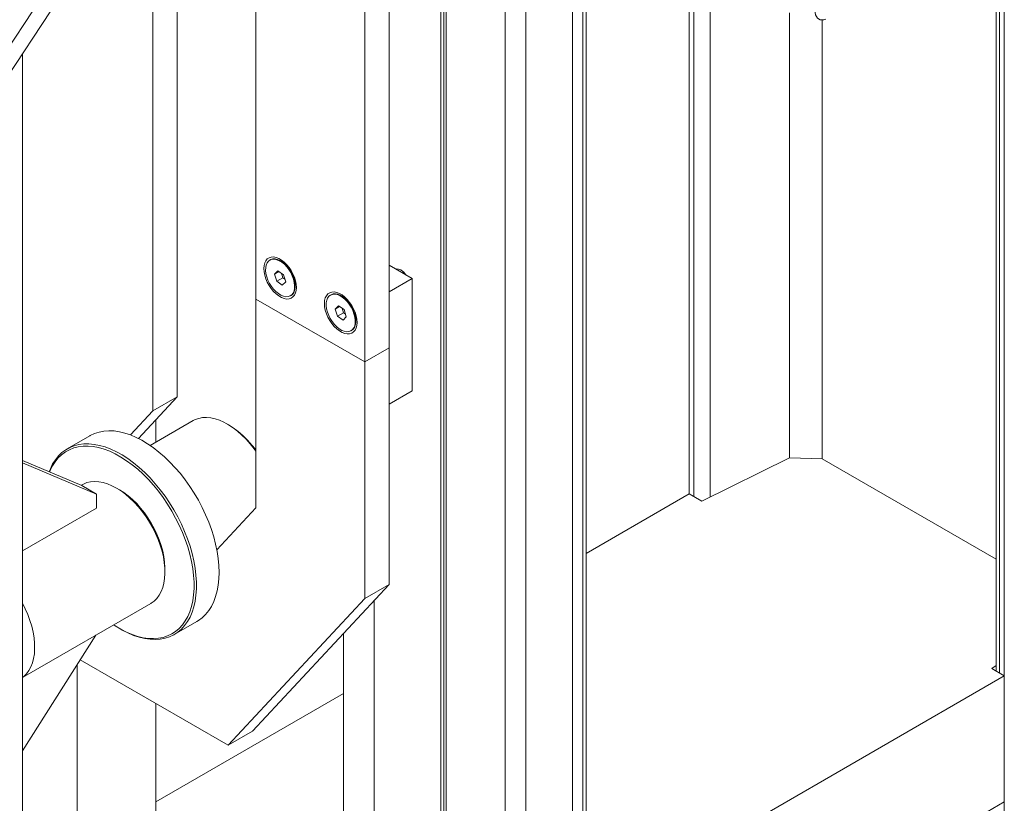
# Model space of a CAD drawing. Header units: millimetres. Extents: x 525 to 29324, y 175 to 20618.
# Tile 467 of 588: x 25700 to 26275, y 11799 to 12255. Entities that reach past the tile are written whole.
import ezdxf

# ---------------------------------------------------------------- set-up
doc = ezdxf.new("R2010")
doc.units = ezdxf.units.MM
doc.linetypes.add('SLD-Continua', pattern=[0])

msp = doc.modelspace()

# ---------------------------------------------------------------- linework, layer by layer
at = {"color": 7, "linetype": 'SLD-Continua', "lineweight": 18, "ltscale": 35}
for p, q in [((26274.8, 10892.93), (26274.8, 13348.57)), ((26274.8, 10892.93), (26274.8, 13348.57)), ((26274.8, 10892.93), (26274.8, 13348.57)), ((26274.8, 10892.93), (26274.8, 13348.57)), ((26274.8, 10892.93), (26274.8, 13348.57)), ((26274.8, 10892.93), (26274.8, 13348.57)), ((26274.8, 10892.93), (26274.8, 13348.57)), ((26274.8, 10892.93), (26274.8, 13348.57)), ((26274.8, 10892.93), (26274.8, 13348.57)), ((26274.8, 10892.93), (26274.8, 13348.57)), ((25792.2, 13033.8), (25792.2, 12035.59)), ((25778.05, 13025.64), (25778.05, 12027.43)), ((25915.94, 12962.38), (25915.94, 12064.08)), ((25838.16, 12092.64), (25838.16, 12958.56)), ((25901.8, 12954.22), (25901.8, 12055.92)), ((26030.84, 11724.89), (26030.84, 12597.91)), ((26022.87, 11722.48), (26022.87, 12593.31)), ((26028.97, 11725.09), (26028.97, 12596.83)), ((25995.7, 11706.8), (25995.7, 12577.63)), ((25983.5, 11699.76), (25983.5, 12570.59)), ((26269.96, 12558.94), (26269.96, 11875.69)), ((26269.96, 12558.94), (26269.96, 11875.69)), ((26269.96, 12558.94), (26269.96, 11875.69)), ((26269.96, 12558.94), (26269.96, 11875.69)), ((26269.96, 12558.94), (26269.96, 11875.69)), ((26269.96, 12558.94), (26269.96, 11875.69)), ((26269.96, 12558.94), (26269.96, 11875.69)), ((26269.96, 12558.94), (26269.96, 11875.69)), ((26269.96, 12558.94), (26269.96, 11875.69)), ((26269.96, 12558.94), (26269.96, 11875.69)), ((26272.01, 11874.5), (26272.01, 12560.13)), ((26272.01, 11874.5), (26272.01, 12560.13)), ((26272.01, 11874.5), (26272.01, 12560.13)), ((26272.01, 11874.5), (26272.01, 12560.13)), ((26272.01, 11874.5), (26272.01, 12560.13)), ((26272.01, 11874.5), (26272.01, 12560.13)), ((26272.01, 11874.5), (26272.01, 12560.13)), ((26272.01, 11874.5), (26272.01, 12560.13)), ((26272.01, 11874.5), (26272.01, 12560.13)), ((26272.01, 11874.5), (26272.01, 12560.13)), ((25945.99, 11678.11), (25945.99, 12548.94)), ((25947.86, 11679.19), (25947.86, 12550.02)), ((25949.18, 11679.95), (25949.18, 12550.78)), ((26090.95, 11979), (26090.95, 12299.61)), ((26090.95, 11979), (26090.95, 12299.61)), ((26090.95, 11979), (26090.95, 12299.61)), ((26090.95, 11979), (26090.95, 12299.61)), ((26090.95, 11979), (26090.95, 12299.61)), ((26090.95, 11979), (26090.95, 12299.61)), ((26090.95, 11979), (26090.95, 12299.61)), ((26090.95, 11979), (26090.95, 12299.61)), ((26090.95, 11979), (26090.95, 12299.61)), ((26090.95, 11979), (26090.95, 12299.61)), ((26093.73, 11977.4), (26093.73, 12298)), ((26093.73, 11977.4), (26093.73, 12298)), ((26093.73, 11977.4), (26093.73, 12298)), ((26093.73, 11977.4), (26093.73, 12298)), ((26093.73, 11977.4), (26093.73, 12298)), ((26093.73, 11977.4), (26093.73, 12298)), ((26093.73, 11977.4), (26093.73, 12298)), ((26093.73, 11977.4), (26093.73, 12298)), ((26093.73, 11977.4), (26093.73, 12298)), ((26093.73, 11977.4), (26093.73, 12298)), ((25327.27, 11683.19), (25727.41, 12290.09)), ((26103.22, 11977.18), (26103.22, 12292.52)), ((26103.22, 11977.18), (26103.22, 12292.52)), ((26103.22, 11977.18), (26103.22, 12292.52)), ((26103.22, 11977.18), (26103.22, 12292.52)), ((26103.22, 11977.18), (26103.22, 12292.52)), ((26103.22, 11977.18), (26103.22, 12292.52)), ((26103.22, 11977.18), (26103.22, 12292.52)), ((26103.22, 11977.18), (26103.22, 12292.52)), ((26103.22, 11977.18), (26103.22, 12292.52)), ((26103.22, 11977.18), (26103.22, 12292.52)), ((25335.68, 11680.15), (25734.1, 12284.45)), ((26149.56, 11999.96), (26149.56, 12259.51)), ((26149.56, 11999.96), (26149.56, 12259.51)), ((26149.56, 11999.96), (26149.56, 12259.51)), ((26149.56, 11999.96), (26149.56, 12259.51)), ((26149.56, 11999.96), (26149.56, 12259.51)), ((26149.56, 11999.96), (26149.56, 12259.51)), ((26149.56, 11999.96), (26149.56, 12259.51)), ((26149.56, 11999.96), (26149.56, 12259.51)), ((26149.56, 11999.96), (26149.56, 12259.51)), ((26149.56, 11999.96), (26149.56, 12259.51)), ((26168.54, 11999.52), (26168.54, 12255.43)), ((26168.54, 11999.52), (26168.54, 12255.43)), ((26168.54, 11999.52), (26168.54, 12255.43)), ((26168.54, 11999.52), (26168.54, 12255.43)), ((26168.54, 11999.52), (26168.54, 12255.43)), ((26168.54, 11999.52), (26168.54, 12255.43)), ((26168.54, 11999.52), (26168.54, 12255.43)), ((26168.54, 11999.52), (26168.54, 12255.43)), ((26168.54, 11999.52), (26168.54, 12255.43)), ((26168.54, 11999.52), (26168.54, 12255.43)), ((25702.04, 12235.82), (25702.04, 11584.02)), ((25846.65, 12115.5), (25846.3, 12115.29)), ((25855.8, 12113.09), (25852.66, 12114.9)), ((25851.02, 12109.11), (25849.06, 12107.22)), ((25854.26, 12106.79), (25851.02, 12109.11)), ((25855.32, 12113.57), (25855.14, 12113.47)), ((25929.41, 12104.52), (25915.94, 12112.29)), ((25923.01, 12109.39), (25922.66, 12109.59)), ((25851.6, 12108.69), (25849.06, 12107.22)), ((25849.06, 12107.22), (25850.34, 12103.01)), ((25853.88, 12105.05), (25850.34, 12103.01)), ((25853.09, 12107.62), (25853.88, 12105.05)), ((25853.88, 12105.05), (25855.04, 12104.22)), ((25855.54, 12102.58), (25854.26, 12106.79)), ((25861.14, 12100.21), (25861.14, 12103.83)), ((25915.94, 12096.74), (25929.41, 12104.52)), ((25929.41, 12039.19), (25929.41, 12104.52)), ((25850.34, 12103.01), (25853.58, 12100.69)), ((25853.58, 12100.69), (25855.54, 12102.58)), ((25861.14, 12103.07), (25861.31, 12103.17)), ((25901.8, 12055.92), (25838.16, 12092.64)), ((25838.16, 11970.86), (25838.16, 12092.64)), ((25838.16, 12092.64), (25901.8, 12055.92)), ((25858.3, 12094.51), (25858.65, 12094.71)), ((25882.01, 12095.09), (25881.66, 12094.89)), ((25891.15, 12092.68), (25888.01, 12094.49)), ((25890.67, 12093.16), (25890.5, 12093.06)), ((25915.94, 12031.41), (25915.94, 12096.74)), ((25886.32, 12088.71), (25884.41, 12086.76)), ((25886.98, 12088.25), (25884.41, 12086.76)), ((25884.41, 12086.76), (25885.74, 12082.55)), ((25889.57, 12086.44), (25886.32, 12088.71)), ((25888.44, 12087.23), (25889.27, 12084.59)), ((25890.9, 12082.23), (25889.57, 12086.44)), ((25889.27, 12084.59), (25885.74, 12082.55)), ((25885.74, 12082.55), (25888.99, 12080.28)), ((25888.99, 12080.28), (25890.9, 12082.23)), ((25889.27, 12084.59), (25890.41, 12083.8)), ((25896.49, 12079.8), (25896.49, 12083.43)), ((25896.49, 12082.67), (25896.67, 12082.77)), ((25893.65, 12074.1), (25894.01, 12074.3)), ((25915.94, 12064.08), (25901.8, 12055.92)), ((25901.8, 12055.92), (25915.94, 12064.08)), ((25915.94, 12064.08), (25915.94, 11926.23)), ((25901.8, 12055.92), (25901.8, 11918.07)), ((25792.2, 12035.59), (25769.59, 12011.36)), ((25778.05, 12027.43), (25792.2, 12035.59)), ((25915.94, 12031.41), (25929.41, 12039.19)), ((25778.05, 12027.43), (25764.96, 12013.39)), ((25801.55, 12021.71), (25776.52, 12007.26)), ((25779.82, 12009.17), (25779.82, 12022.33)), ((25822.26, 12019.31), (25821.56, 12019.72)), ((25741.25, 12012.89), (25728.07, 12005.28)), ((25837.63, 12005.39), (25837.8, 12005.41)), ((25837.68, 12005.34), (25837.8, 12005.41)), ((25837.8, 12005.41), (25838.16, 12004.97)), ((26149.56, 11999.96), (26098.3, 11974.76)), ((26149.56, 11999.96), (26098.3, 11974.76)), ((26149.56, 11999.96), (26098.3, 11974.76)), ((26149.56, 11999.96), (26098.3, 11974.76)), ((26149.56, 11999.96), (26098.3, 11974.76)), ((26149.56, 11999.96), (26098.3, 11974.76)), ((26149.56, 11999.96), (26098.3, 11974.76)), ((26149.56, 11999.96), (26098.3, 11974.76)), ((26149.56, 11999.96), (26098.3, 11974.76)), ((26149.56, 11999.96), (26098.3, 11974.76)), ((26149.56, 11999.96), (26168.54, 11999.52)), ((26149.56, 11999.96), (26168.54, 11999.52)), ((26149.56, 11999.96), (26168.54, 11999.52)), ((26149.56, 11999.96), (26168.54, 11999.52)), ((26149.56, 11999.96), (26168.54, 11999.52)), ((26149.56, 11999.96), (26168.54, 11999.52)), ((26149.56, 11999.96), (26168.54, 11999.52)), ((26149.56, 11999.96), (26168.54, 11999.52)), ((26149.56, 11999.96), (26168.54, 11999.52)), ((26149.56, 11999.96), (26168.54, 11999.52)), ((25736.69, 11983.82), (25702.04, 11998.5)), ((25745.17, 11978.92), (25702.04, 11997.2)), ((26269.96, 11940.98), (26168.54, 11999.52)), ((26269.96, 11940.98), (26168.54, 11999.52)), ((26269.96, 11940.98), (26168.54, 11999.52)), ((26269.96, 11940.98), (26168.54, 11999.52)), ((26269.96, 11940.98), (26168.54, 11999.52)), ((26269.96, 11940.98), (26168.54, 11999.52)), ((26269.96, 11940.98), (26168.54, 11999.52)), ((26269.96, 11940.98), (26168.54, 11999.52)), ((26269.96, 11940.98), (26168.54, 11999.52)), ((26269.96, 11940.98), (26168.54, 11999.52)), ((25736.85, 11984.37), (25736.23, 11984.01)), ((25736.69, 11983.82), (25745.17, 11978.92)), ((25745.17, 11970.76), (25745.17, 11978.92)), ((25758.62, 11981.36), (25756.86, 11982.38)), ((26090.95, 11979), (26030.84, 11944.31)), ((26090.95, 11979), (26030.84, 11944.31)), ((26090.95, 11979), (26030.84, 11944.31)), ((26090.95, 11979), (26030.84, 11944.31)), ((26090.95, 11979), (26030.84, 11944.31)), ((26090.95, 11979), (26030.84, 11944.31)), ((26090.95, 11979), (26030.84, 11944.31)), ((26090.95, 11979), (26030.84, 11944.31)), ((26090.95, 11979), (26030.84, 11944.31)), ((26090.95, 11979), (26030.84, 11944.31)), ((26098.3, 11974.76), (26090.95, 11979)), ((26098.3, 11974.76), (26090.95, 11979)), ((26098.3, 11974.76), (26090.95, 11979)), ((26098.3, 11974.76), (26090.95, 11979)), ((26098.3, 11974.76), (26090.95, 11979)), ((26098.3, 11974.76), (26090.95, 11979)), ((26098.3, 11974.76), (26090.95, 11979)), ((26098.3, 11974.76), (26090.95, 11979)), ((26098.3, 11974.76), (26090.95, 11979)), ((26098.3, 11974.76), (26090.95, 11979)), ((25702.04, 11945.86), (25745.17, 11970.76)), ((25815.36, 11946.41), (25838.16, 11970.86)), ((25785.12, 11933.4), (25785.12, 11935.44)), ((25915.94, 11926.23), (25836.12, 11840.65)), ((25901.8, 11918.07), (25915.94, 11926.23)), ((25702.04, 11871.91), (25776.84, 11915.08)), ((25901.8, 11918.07), (25821.98, 11832.49)), ((25907.1, 11697.61), (25907.1, 11916.76)), ((25790.56, 11897.02), (25803.73, 11904.62)), ((25744.72, 11896.54), (25702.04, 11829.19)), ((25758.58, 11900.53), (25759.29, 11900.12)), ((25889.31, 11897.69), (25889.31, 11750.58)), ((25733.86, 11703.68), (25733.86, 11879.41)), ((25821.98, 11832.49), (25735.69, 11882.29)), ((26267.44, 11877.14), (26269.96, 11878.85)), ((26267.44, 11877.14), (26269.96, 11878.85)), ((26267.44, 11877.14), (26269.96, 11878.85)), ((26267.44, 11877.14), (26269.96, 11878.85)), ((26267.44, 11877.14), (26269.96, 11878.85)), ((26267.44, 11877.14), (26269.96, 11878.85)), ((26267.44, 11877.14), (26269.96, 11878.85)), ((26267.44, 11877.14), (26269.96, 11878.85)), ((26267.44, 11877.14), (26269.96, 11878.85)), ((26267.44, 11877.14), (26269.96, 11878.85)), ((26274.8, 11872.9), (26267.44, 11877.14)), ((26274.8, 11872.9), (26267.44, 11877.14)), ((26274.8, 11872.9), (26267.44, 11877.14)), ((26274.8, 11872.9), (26267.44, 11877.14)), ((26274.8, 11872.9), (26267.44, 11877.14)), ((26274.8, 11872.9), (26267.44, 11877.14)), ((26274.8, 11872.9), (26267.44, 11877.14)), ((26274.8, 11872.9), (26267.44, 11877.14)), ((26274.8, 11872.9), (26267.44, 11877.14)), ((26274.8, 11872.9), (26267.44, 11877.14)), ((26274.8, 11872.9), (26077.31, 11758.92)), ((26274.8, 11872.9), (26077.31, 11758.92)), ((26274.8, 11872.9), (26077.31, 11758.92)), ((26274.8, 11872.9), (26077.31, 11758.92)), ((26274.8, 11872.9), (26077.31, 11758.92)), ((26274.8, 11872.9), (26077.31, 11758.92)), ((26274.8, 11872.9), (26077.31, 11758.92)), ((26274.8, 11872.9), (26077.31, 11758.92)), ((26274.8, 11872.9), (26077.31, 11758.92)), ((26274.8, 11872.9), (26077.31, 11758.92)), ((26274.8, 11799.4), (26274.8, 11872.9)), ((26274.8, 11799.4), (26274.8, 11872.9)), ((26274.8, 11799.4), (26274.8, 11872.9)), ((26274.8, 11799.4), (26274.8, 11872.9)), ((26274.8, 11799.4), (26274.8, 11872.9)), ((26274.8, 11799.4), (26274.8, 11872.9)), ((26274.8, 11799.4), (26274.8, 11872.9)), ((26274.8, 11799.4), (26274.8, 11872.9)), ((26274.8, 11799.4), (26274.8, 11872.9)), ((26274.8, 11799.4), (26274.8, 11872.9)), ((25889.31, 11862.63), (25779.82, 11799.44)), ((25889.31, 11862.63), (25779.82, 11799.44)), ((25889.31, 11862.63), (25779.82, 11799.44)), ((25889.31, 11862.63), (25779.82, 11799.44)), ((25889.31, 11862.63), (25779.82, 11799.44)), ((25889.31, 11862.63), (25779.82, 11799.44)), ((25889.31, 11862.63), (25779.82, 11799.44)), ((25889.31, 11862.63), (25779.82, 11799.44)), ((25889.31, 11862.63), (25779.82, 11799.44)), ((25889.31, 11862.63), (25779.82, 11799.44)), ((25779.82, 11677.15), (25779.82, 11856.82)), ((25821.98, 11832.49), (25836.12, 11840.65)), ((26274.8, 11799.4), (26139.4, 11721.26)), ((26274.8, 11799.4), (26139.4, 11721.26)), ((26274.8, 11799.4), (26139.4, 11721.26)), ((26274.8, 11799.4), (26139.4, 11721.26)), ((26274.8, 11799.4), (26139.4, 11721.26)), ((26274.8, 11799.4), (26139.4, 11721.26)), ((26274.8, 11799.4), (26139.4, 11721.26)), ((26274.8, 11799.4), (26139.4, 11721.26)), ((26274.8, 11799.4), (26139.4, 11721.26)), ((26274.8, 11799.4), (26139.4, 11721.26))]:
    msp.add_line(p, q, dxfattribs=at)
at = {"color": 7, "linetype": 'SLD-Continua', "lineweight": 18, "ltscale": 35, "flags": 128}
for points in [[(26176.69, 12273.12), (26176.4, 12273.51), (26174.6, 12274.14), (26172.4, 12273.74), (26170.07, 12272.33), (26167.86, 12270.08), (26166.04, 12267.23), (26164.82, 12264.1), (26164.35, 12261.04), (26164.68, 12258.4), (26165.79, 12256.46), (26167.44, 12255.47), (26169.51, 12255.39), (26170.68, 12255.83)], [(25861.8, 12099.41), (25861.67, 12101.3), (25861.29, 12103.27), (25860.66, 12105.3), (25859.8, 12107.31), (25858.74, 12109.26), (25857.5, 12111.09), (25856.12, 12112.75), (25854.63, 12114.19), (25853.08, 12115.38), (25851.51, 12116.29), (25849.97, 12116.89), (25848.48, 12117.15), (25847.1, 12117.09), (25845.86, 12116.69), (25844.8, 12115.97), (25843.94, 12114.95), (25843.31, 12113.65), (25842.93, 12112.12), (25842.8, 12110.38), (25842.93, 12108.5), (25843.31, 12106.52), (25843.94, 12104.5), (25844.8, 12102.49), (25845.86, 12100.54), (25847.1, 12098.71), (25848.48, 12097.05), (25849.97, 12095.61), (25851.51, 12094.41), (25853.08, 12093.51), (25854.63, 12092.91), (25856.12, 12092.64), (25857.5, 12092.71), (25858.74, 12093.11), (25859.8, 12093.83), (25860.66, 12094.85), (25861.29, 12096.15), (25861.67, 12097.68), (25861.8, 12099.41)], [(25843.88, 12110.93), (25844.18, 12112.43), (25844.73, 12113.7), (25845.51, 12114.7), (25846.5, 12115.4), (25847.66, 12115.78), (25848.97, 12115.83), (25850.37, 12115.55), (25851.84, 12114.95), (25853.32, 12114.04), (25854.76, 12112.86), (25856.14, 12111.43), (25857.39, 12109.8), (25858.49, 12108.02), (25859.41, 12106.15), (25860.1, 12104.24), (25860.56, 12102.36), (25860.77, 12100.54), (25860.72, 12098.86), (25860.42, 12097.37), (25859.87, 12096.1), (25859.09, 12095.1), (25858.1, 12094.4), (25856.94, 12094.02), (25855.63, 12093.96), (25854.23, 12094.24), (25852.76, 12094.85), (25851.28, 12095.76), (25849.84, 12096.94), (25848.46, 12098.37), (25847.21, 12100), (25846.11, 12101.77), (25845.19, 12103.64), (25844.5, 12105.55), (25844.04, 12107.44), (25843.83, 12109.25), (25843.88, 12110.93)], [(25846.65, 12115.5), (25846.85, 12115.6), (25848.02, 12115.99), (25849.32, 12116.04), (25850.73, 12115.76), (25852.19, 12115.16), (25853.67, 12114.25), (25855.12, 12113.06), (25856.49, 12111.63), (25857.74, 12110), (25858.85, 12108.23), (25859.76, 12106.36), (25860.46, 12104.45), (25860.92, 12102.56), (25861.13, 12100.75), (25861.08, 12099.07), (25860.77, 12097.57), (25860.22, 12096.3), (25859.44, 12095.31), (25858.65, 12094.71)], [(25855.08, 12113.79), (25854.64, 12113.78), (25854.6, 12113.78)], [(25925.42, 12106.82), (25924.54, 12108), (25923.53, 12108.98), (25922.47, 12109.7), (25921.43, 12110.09), (25920.46, 12110.15), (25919.9, 12110.01)], [(25861.14, 12102.45), (25861.3, 12102.69), (25861.39, 12102.86)], [(25897.16, 12079.01), (25897.03, 12080.89), (25896.64, 12082.87), (25896.01, 12084.89), (25895.15, 12086.91), (25894.09, 12088.85), (25892.85, 12090.68), (25891.47, 12092.34), (25889.99, 12093.79), (25888.44, 12094.98), (25886.87, 12095.88), (25885.32, 12096.48), (25883.84, 12096.75), (25882.46, 12096.68), (25881.22, 12096.28), (25880.16, 12095.56), (25879.3, 12094.54), (25878.67, 12093.25), (25878.28, 12091.71), (25878.15, 12089.98), (25878.28, 12088.1), (25878.67, 12086.12), (25879.3, 12084.09), (25880.16, 12082.08), (25881.22, 12080.13), (25882.46, 12078.31), (25883.84, 12076.65), (25885.32, 12075.2), (25886.87, 12074.01), (25888.44, 12073.1), (25889.99, 12072.51), (25891.47, 12072.24), (25892.85, 12072.31), (25894.09, 12072.7), (25895.15, 12073.42), (25896.01, 12074.45), (25896.64, 12075.74), (25897.03, 12077.28), (25897.16, 12079.01)], [(25891.11, 12073.55), (25889.72, 12073.8), (25888.26, 12074.37), (25886.78, 12075.25), (25885.32, 12076.42), (25883.94, 12077.82), (25882.67, 12079.43), (25881.56, 12081.2), (25880.63, 12083.06), (25879.91, 12084.97), (25879.42, 12086.86), (25879.19, 12088.68), (25879.22, 12090.38), (25879.5, 12091.89), (25880.02, 12093.18), (25880.79, 12094.21), (25881.75, 12094.94), (25882.9, 12095.36), (25884.2, 12095.44), (25885.59, 12095.19), (25887.05, 12094.62), (25888.53, 12093.73), (25889.99, 12092.57), (25891.37, 12091.16), (25892.64, 12089.55), (25893.75, 12087.79), (25894.68, 12085.93), (25895.4, 12084.02), (25895.89, 12082.12), (25896.12, 12080.3), (25896.09, 12078.61), (25895.81, 12077.09), (25895.29, 12075.8), (25894.53, 12074.78), (25893.56, 12074.05), (25892.41, 12073.63), (25891.11, 12073.55)], [(25882.01, 12095.09), (25882.11, 12095.15), (25883.26, 12095.56), (25884.55, 12095.64), (25885.95, 12095.39), (25887.41, 12094.82), (25888.89, 12093.94), (25890.34, 12092.78), (25891.72, 12091.37), (25892.99, 12089.76), (25894.11, 12087.99), (25895.04, 12086.13), (25895.76, 12084.22), (25896.24, 12082.33), (25896.47, 12080.51), (25896.45, 12078.81), (25896.17, 12077.3), (25895.64, 12076.01), (25894.88, 12074.98), (25894.01, 12074.3)], [(25890.44, 12093.38), (25890, 12093.38), (25889.96, 12093.37)], [(25896.49, 12082.05), (25896.65, 12082.29), (25896.74, 12082.46)], [(25838.16, 12003.91), (25837.19, 12005.25), (25834.91, 12008.13), (25832.52, 12010.83), (25830.03, 12013.32), (25827.46, 12015.59), (25824.85, 12017.6), (25822.2, 12019.34), (25819.55, 12020.8), (25816.92, 12021.96), (25814.33, 12022.81), (25811.8, 12023.35), (25809.35, 12023.57), (25807.02, 12023.48), (25804.81, 12023.06), (25802.75, 12022.32), (25801.55, 12021.71)], [(25816.69, 11933.25), (25816.56, 11937.18), (25816.18, 11941.24), (25815.55, 11945.4), (25814.68, 11949.63), (25813.56, 11953.92), (25812.21, 11958.23), (25810.63, 11962.55), (25808.83, 11966.84), (25806.82, 11971.09), (25804.62, 11975.27), (25802.23, 11979.35), (25799.67, 11983.32), (25796.96, 11987.14), (25794.1, 11990.8), (25791.13, 11994.28), (25788.04, 11997.56), (25784.87, 12000.61), (25781.63, 12003.42), (25778.33, 12005.98), (25775, 12008.27), (25771.66, 12010.27), (25768.32, 12011.98), (25765, 12013.38), (25761.73, 12014.47), (25758.52, 12015.24), (25755.39, 12015.69), (25752.35, 12015.81), (25749.44, 12015.61), (25746.65, 12015.07), (25744.01, 12014.22), (25741.54, 12013.05), (25741.25, 12012.89)], [(25717.55, 11991.93), (25718.25, 11993.71), (25719.6, 11996.46), (25721.18, 11998.96), (25722.98, 12001.18), (25724.99, 12003.11), (25727.19, 12004.74), (25729.58, 12006.07), (25732.14, 12007.08), (25734.85, 12007.78), (25737.7, 12008.14), (25740.68, 12008.19), (25743.76, 12007.9), (25746.94, 12007.29), (25750.18, 12006.36), (25753.48, 12005.11), (25756.81, 12003.56), (25760.15, 12001.7), (25763.49, 11999.55), (25766.81, 11997.13), (25770.08, 11994.44), (25773.29, 11991.51), (25776.42, 11988.34), (25779.45, 11984.96), (25782.37, 11981.39), (25785.16, 11977.64), (25787.79, 11973.74), (25790.27, 11969.72), (25792.57, 11965.58), (25794.67, 11961.37), (25796.58, 11957.09), (25798.27, 11952.78), (25799.73, 11948.46), (25800.97, 11944.16), (25801.97, 11939.9), (25802.72, 11935.7), (25803.22, 11931.59), (25803.48, 11927.59), (25803.48, 11923.73), (25803.22, 11920.02), (25802.72, 11916.5), (25801.97, 11913.17), (25800.97, 11910.06), (25799.73, 11907.18), (25798.27, 11904.56), (25796.58, 11902.2), (25794.67, 11900.12), (25792.57, 11898.34), (25790.27, 11896.86), (25787.79, 11895.68), (25785.16, 11894.83), (25782.37, 11894.3), (25779.45, 11894.09), (25776.42, 11894.22), (25773.29, 11894.66), (25770.08, 11895.43), (25766.81, 11896.53), (25763.49, 11897.93), (25760.15, 11899.64), (25759.29, 11900.12)], [(25755.24, 11902.61), (25756.14, 11902.02), (25759.43, 11900.05), (25762.72, 11898.37), (25765.98, 11896.99), (25769.2, 11895.92), (25772.36, 11895.16), (25775.44, 11894.72), (25778.42, 11894.6), (25781.29, 11894.8), (25784.04, 11895.32), (25786.63, 11896.16), (25789.07, 11897.32), (25791.33, 11898.77), (25793.4, 11900.53), (25795.27, 11902.57), (25796.94, 11904.89), (25798.38, 11907.48), (25799.6, 11910.31), (25800.58, 11913.37), (25801.32, 11916.64), (25801.82, 11920.11), (25802.06, 11923.76), (25802.06, 11927.56), (25801.82, 11931.5), (25801.32, 11935.54), (25800.58, 11939.67), (25799.6, 11943.87), (25798.38, 11948.1), (25796.94, 11952.35), (25795.27, 11956.59), (25793.4, 11960.8), (25791.33, 11964.94), (25789.07, 11969.01), (25786.63, 11972.97), (25784.04, 11976.81), (25781.29, 11980.5), (25778.42, 11984.01), (25775.44, 11987.34), (25772.36, 11990.45), (25769.2, 11993.34), (25765.98, 11995.98), (25762.72, 11998.37), (25759.43, 12000.48), (25756.14, 12002.31), (25752.86, 12003.84), (25749.62, 12005.07), (25746.43, 12005.98), (25743.31, 12006.59), (25740.27, 12006.87), (25737.34, 12006.82), (25734.53, 12006.46), (25731.86, 12005.78), (25729.35, 12004.78), (25727, 12003.48), (25724.83, 12001.87), (25722.85, 11999.97), (25721.09, 11997.78), (25719.53, 11995.33), (25718.2, 11992.62), (25717.86, 11991.8)], [(25838.16, 12004.77), (25836.32, 12006.84), (25835.88, 12007.29)], [(25736.85, 11984.37), (25737.56, 11984.75), (25739.58, 11985.56), (25741.75, 11986.06), (25744.06, 11986.24), (25746.48, 11986.1), (25748.99, 11985.64), (25751.57, 11984.86), (25754.19, 11983.77), (25756.84, 11982.39)], [(25756.84, 11982.39), (25759.49, 11980.72), (25762.11, 11978.77), (25764.69, 11976.57), (25767.2, 11974.14), (25769.62, 11971.48), (25771.93, 11968.64), (25774.1, 11965.64), (25776.12, 11962.49), (25777.98, 11959.23), (25779.64, 11955.88), (25781.11, 11952.49), (25782.36, 11949.07), (25783.39, 11945.65), (25784.19, 11942.27), (25784.74, 11938.95), (25785.05, 11935.73), (25785.12, 11932.64), (25784.93, 11929.69), (25784.5, 11926.92), (25783.82, 11924.35), (25782.91, 11922), (25781.77, 11919.9), (25780.4, 11918.05), (25778.84, 11916.49), (25777.07, 11915.22), (25776.84, 11915.08)], [(25758.61, 11981.37), (25761.17, 11979.75), (25763.7, 11977.86), (25766.19, 11975.71), (25768.61, 11973.33), (25770.93, 11970.75), (25773.14, 11967.97), (25775.21, 11965.04), (25777.13, 11961.97), (25778.88, 11958.79), (25780.43, 11955.54), (25781.78, 11952.25), (25782.92, 11948.94), (25783.83, 11945.65), (25784.5, 11942.41), (25784.93, 11939.24), (25785.12, 11936.18), (25785.12, 11935.44)], [(25803.73, 11904.62), (25804.62, 11905.16), (25806.82, 11906.8), (25808.83, 11908.73), (25810.63, 11910.95), (25812.21, 11913.44), (25813.56, 11916.19), (25814.68, 11919.19), (25815.55, 11922.41), (25816.18, 11925.84), (25816.56, 11929.46), (25816.69, 11933.25)], [(25702.04, 11915.21), (25703.63, 11912.01), (25705.1, 11908.62), (25706.35, 11905.19), (25707.38, 11901.78), (25708.18, 11898.4), (25708.73, 11895.08), (25709.04, 11891.86), (25709.1, 11888.77), (25708.92, 11885.82), (25708.48, 11883.05), (25707.81, 11880.48), (25706.89, 11878.13), (25705.75, 11876.02), (25704.39, 11874.18), (25702.82, 11872.62), (25702.04, 11872)]]:
    msp.add_lwpolyline(points, dxfattribs=at)
at = {"color": 7, "linetype": 'SLD-Continua', "lineweight": 18, "ltscale": 1225}
for centre, radius, start, end in [((25918.91, 12102.77), 7.79, 30.27588, 58.22722), ((25794.44, 11973.93), 53.23, 34.79336, 58.49319)]:
    msp.add_arc(centre, radius, start, end, dxfattribs=at)

doc.saveas('drawing.dxf')
